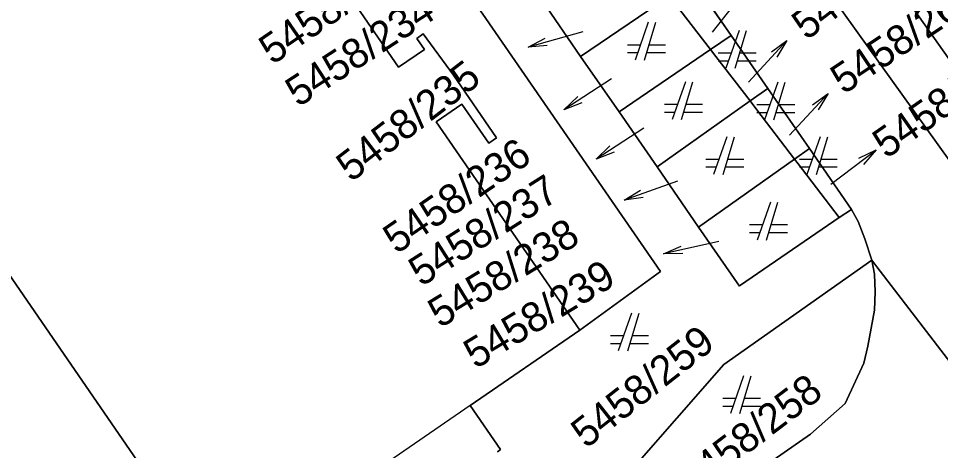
# Model space of a CAD drawing. Extents: x -263587 to -261993, y -1238795 to -1236748.
# Drawn here: x -262803.18 to -262769.13, y -1237239.39 to -1237223.41 of the extents above; entities that cross this region are included whole.
import ezdxf

# ---------------------------------------------------------------- set-up
doc = ezdxf.new("R2010")
doc.units = 0
doc.layers.add('Vrstva 1', color=7, linetype='Continuous')
doc.layers.add('Vrstva 3', color=7, linetype='Continuous')

msp = doc.modelspace()

# ---------------------------------------------------------------- linework, layer by layer
at = {"layer": 'Vrstva 1'}
for p, q in [((-262790.98, -1237197.67), (-262757.81, -1237244.02)), ((-262757.81, -1237244.02), (-262790.98, -1237197.67)), ((-262795.96, -1237215.3), (-262789.14, -1237225.21)), ((-262789.14, -1237225.21), (-262795.96, -1237215.3)), ((-262785.92, -1237223.41), (-262791.32, -1237215.59)), ((-262791.32, -1237215.59), (-262785.92, -1237223.41)), ((-262774.92, -1237216.2), (-262767.47, -1237226.83)), ((-262767.47, -1237226.83), (-262774.92, -1237216.2)), ((-262776.86, -1237224.04), (-262778.27, -1237221.99)), ((-262778.27, -1237221.99), (-262776.86, -1237224.04)), ((-262783.84, -1237222.75), (-262782.42, -1237224.81)), ((-262782.42, -1237224.81), (-262783.84, -1237222.75)), ((-262782.42, -1237224.81), (-262779.14, -1237222.58)), ((-262779.14, -1237222.58), (-262782.42, -1237224.81)), ((-262777.62, -1237224.56), (-262778.96, -1237222.82)), ((-262778.96, -1237222.82), (-262777.62, -1237224.56)), ((-262779.47, -1237232.76), (-262785.92, -1237223.41)), ((-262785.92, -1237223.41), (-262779.47, -1237232.76)), ((-262779.92, -1237223.55), (-262780.41, -1237224.95)), ((-262780.06, -1237224.95), (-262779.64, -1237223.55)), ((-262788.47, -1237224.15), (-262788.23, -1237223.98)), ((-262788.23, -1237223.98), (-262788.47, -1237224.15)), ((-262788.23, -1237223.98), (-262787.11, -1237225.51)), ((-262787.11, -1237225.51), (-262788.23, -1237223.98)), ((-262776.86, -1237224.04), (-262777.62, -1237224.56)), ((-262777.62, -1237224.56), (-262776.86, -1237224.04)), ((-262776.57, -1237223.85), (-262777.06, -1237225.25)), ((-262775.51, -1237226), (-262776.86, -1237224.04)), ((-262776.86, -1237224.04), (-262775.51, -1237226)), ((-262776.71, -1237225.25), (-262776.29, -1237223.85)), ((-262788.19, -1237224.56), (-262788.47, -1237224.15)), ((-262788.47, -1237224.15), (-262788.19, -1237224.56)), ((-262783.65, -1237224.413), (-262784.362, -1237224.467)), ((-262780.214, -1237224.39), (-262780.69, -1237224.39)), ((-262779.29, -1237224.39), (-262779.892, -1237224.39)), ((-262775.375, -1237224.645), (-262774.798, -1237224.225)), ((-262789.14, -1237225.21), (-262788.19, -1237224.56)), ((-262788.19, -1237224.56), (-262789.14, -1237225.21)), ((-262782.42, -1237224.81), (-262781, -1237226.86)), ((-262781, -1237226.86), (-262782.42, -1237224.81)), ((-262781, -1237226.86), (-262777.62, -1237224.56)), ((-262777.62, -1237224.56), (-262781, -1237226.86)), ((-262780.69, -1237224.67), (-262780.312, -1237224.67)), ((-262779.976, -1237224.67), (-262779.29, -1237224.67)), ((-262777.43, -1237224.81), (-262777.62, -1237224.56)), ((-262777.62, -1237224.56), (-262777.43, -1237224.81)), ((-262776.16, -1237226.46), (-262777.43, -1237224.81)), ((-262777.43, -1237224.81), (-262776.16, -1237226.46)), ((-262776.864, -1237224.69), (-262777.34, -1237224.69)), ((-262775.94, -1237224.69), (-262776.542, -1237224.69)), ((-262777.34, -1237224.97), (-262776.962, -1237224.97)), ((-262776.626, -1237224.97), (-262775.94, -1237224.97)), ((-262787.11, -1237225.51), (-262785.52, -1237227.82)), ((-262785.52, -1237227.82), (-262787.11, -1237225.51)), ((-262778.55, -1237225.75), (-262779.04, -1237227.15)), ((-262778.69, -1237227.15), (-262778.27, -1237225.75)), ((-262775.14, -1237225.76), (-262775.63, -1237227.16)), ((-262775.28, -1237227.16), (-262774.86, -1237225.76)), ((-262775.51, -1237226), (-262776.16, -1237226.46)), ((-262776.16, -1237226.46), (-262775.51, -1237226)), ((-262773.97, -1237228.22), (-262775.51, -1237226)), ((-262775.51, -1237226), (-262773.97, -1237228.22)), ((-262773.851, -1237226.598), (-262773.273, -1237226.179)), ((-262779.59, -1237228.9), (-262776.16, -1237226.46)), ((-262776.16, -1237226.46), (-262779.59, -1237228.9)), ((-262775.91, -1237226.79), (-262776.16, -1237226.46)), ((-262776.16, -1237226.46), (-262775.91, -1237226.79)), ((-262786.8, -1237226.58), (-262787.75, -1237227.23)), ((-262787.75, -1237227.23), (-262786.8, -1237226.58)), ((-262785.81, -1237228.02), (-262786.8, -1237226.58)), ((-262786.8, -1237226.58), (-262785.81, -1237228.02)), ((-262782.373, -1237226.526), (-262783.035, -1237226.793)), ((-262781, -1237226.86), (-262779.59, -1237228.9)), ((-262779.59, -1237228.9), (-262781, -1237226.86)), ((-262778.844, -1237226.59), (-262779.32, -1237226.59)), ((-262777.92, -1237226.59), (-262778.522, -1237226.59)), ((-262775.434, -1237226.6), (-262775.91, -1237226.6)), ((-262774.52, -1237228.61), (-262775.91, -1237226.79)), ((-262775.91, -1237226.79), (-262774.52, -1237228.61)), ((-262774.51, -1237226.6), (-262775.112, -1237226.6)), ((-262779.32, -1237226.87), (-262778.942, -1237226.87)), ((-262778.606, -1237226.87), (-262777.92, -1237226.87)), ((-262775.91, -1237226.88), (-262775.532, -1237226.88)), ((-262775.196, -1237226.88), (-262774.51, -1237226.88)), ((-262787.75, -1237227.23), (-262782.45, -1237234.93)), ((-262782.45, -1237234.93), (-262787.75, -1237227.23)), ((-262785.52, -1237227.82), (-262785.81, -1237228.02)), ((-262785.81, -1237228.02), (-262785.52, -1237227.82)), ((-262777.02, -1237227.78), (-262777.51, -1237229.18)), ((-262777.16, -1237229.18), (-262776.74, -1237227.78)), ((-262773.57, -1237227.78), (-262774.06, -1237229.18)), ((-262773.71, -1237229.18), (-262773.29, -1237227.78)), ((-262773.97, -1237228.22), (-262774.52, -1237228.61)), ((-262774.52, -1237228.61), (-262773.97, -1237228.22)), ((-262772.42, -1237230.47), (-262773.97, -1237228.22)), ((-262773.97, -1237228.22), (-262772.42, -1237230.47)), ((-262781.183, -1237228.346), (-262781.845, -1237228.613)), ((-262772.144, -1237228.578), (-262771.5, -1237228.27)), ((-262779.59, -1237228.9), (-262778.06, -1237231.13)), ((-262778.06, -1237231.13), (-262779.59, -1237228.9)), ((-262778.06, -1237231.13), (-262774.52, -1237228.61)), ((-262774.52, -1237228.61), (-262778.06, -1237231.13)), ((-262777.314, -1237228.62), (-262777.79, -1237228.62)), ((-262777.79, -1237228.9), (-262777.412, -1237228.9)), ((-262777.076, -1237228.9), (-262776.39, -1237228.9)), ((-262776.39, -1237228.62), (-262776.992, -1237228.62)), ((-262774.39, -1237228.78), (-262774.52, -1237228.61)), ((-262774.52, -1237228.61), (-262774.39, -1237228.78)), ((-262772.87, -1237230.77), (-262774.39, -1237228.78)), ((-262774.39, -1237228.78), (-262772.87, -1237230.77)), ((-262773.864, -1237228.62), (-262774.34, -1237228.62)), ((-262774.34, -1237228.9), (-262773.962, -1237228.9)), ((-262773.626, -1237228.9), (-262772.94, -1237228.9)), ((-262772.94, -1237228.62), (-262773.542, -1237228.62)), ((-262780.11, -1237230.025), (-262780.816, -1237230.131)), ((-262775.41, -1237230.2), (-262775.9, -1237231.6)), ((-262775.55, -1237231.6), (-262775.13, -1237230.2)), ((-262772.42, -1237230.47), (-262772.87, -1237230.77)), ((-262772.87, -1237230.77), (-262772.42, -1237230.47)), ((-262772.17, -1237230.91), (-262772.42, -1237230.47)), ((-262772.42, -1237230.47), (-262772.17, -1237230.91)), ((-262776.51, -1237233.27), (-262772.87, -1237230.77)), ((-262772.87, -1237230.77), (-262776.51, -1237233.27)), ((-262771.92, -1237231.56), (-262772.17, -1237230.91)), ((-262772.17, -1237230.91), (-262771.92, -1237231.56)), ((-262778.06, -1237231.13), (-262776.55, -1237233.31)), ((-262776.55, -1237233.31), (-262778.06, -1237231.13)), ((-262775.704, -1237231.04), (-262776.18, -1237231.04)), ((-262774.78, -1237231.04), (-262775.382, -1237231.04)), ((-262776.18, -1237231.32), (-262775.802, -1237231.32)), ((-262775.466, -1237231.32), (-262774.78, -1237231.32)), ((-262771.66, -1237232.35), (-262771.92, -1237231.56)), ((-262771.92, -1237231.56), (-262771.66, -1237232.35)), ((-262795.8, -1237244.11), (-262804.26, -1237231.81)), ((-262804.26, -1237231.81), (-262795.8, -1237244.11)), ((-262778.648, -1237232.096), (-262779.362, -1237232.108)), ((-262771.66, -1237232.35), (-262777.13, -1237236.2)), ((-262777.13, -1237236.2), (-262771.66, -1237232.35)), ((-262771.48, -1237232.59), (-262771.66, -1237232.35)), ((-262771.66, -1237232.35), (-262771.57, -1237232.86)), ((-262771.57, -1237232.86), (-262771.66, -1237232.35)), ((-262771.66, -1237232.35), (-262771.48, -1237232.59)), ((-262764.26, -1237242.03), (-262771.48, -1237232.59)), ((-262771.48, -1237232.59), (-262764.26, -1237242.03)), ((-262782.45, -1237234.93), (-262779.47, -1237232.76)), ((-262779.47, -1237232.76), (-262782.45, -1237234.93)), ((-262771.57, -1237232.86), (-262771.54, -1237233.52)), ((-262771.54, -1237233.52), (-262771.57, -1237232.86)), ((-262776.55, -1237233.31), (-262776.51, -1237233.27)), ((-262776.51, -1237233.27), (-262776.55, -1237233.31)), ((-262771.54, -1237233.52), (-262771.57, -1237234.19)), ((-262771.57, -1237234.19), (-262771.54, -1237233.52)), ((-262780.54, -1237234.3), (-262781.03, -1237235.7)), ((-262780.68, -1237235.7), (-262780.26, -1237234.3)), ((-262771.57, -1237234.19), (-262771.69, -1237234.86)), ((-262771.69, -1237234.86), (-262771.57, -1237234.19)), ((-262782.45, -1237234.93), (-262786.5, -1237237.72)), ((-262786.5, -1237237.72), (-262782.45, -1237234.93)), ((-262771.69, -1237234.86), (-262771.81, -1237235.52)), ((-262771.81, -1237235.52), (-262771.69, -1237234.86)), ((-262780.834, -1237235.14), (-262781.31, -1237235.14)), ((-262779.91, -1237235.14), (-262780.512, -1237235.14)), ((-262781.31, -1237235.42), (-262780.932, -1237235.42)), ((-262780.596, -1237235.42), (-262779.91, -1237235.42)), ((-262771.81, -1237235.52), (-262771.96, -1237236.15)), ((-262771.96, -1237236.15), (-262771.81, -1237235.52)), ((-262777.13, -1237236.2), (-262781.51, -1237241.21)), ((-262781.51, -1237241.21), (-262777.13, -1237236.2)), ((-262771.96, -1237236.15), (-262772.65, -1237237.64)), ((-262772.65, -1237237.64), (-262771.96, -1237236.15)), ((-262776.4, -1237236.62), (-262776.89, -1237238.02)), ((-262776.54, -1237238.02), (-262776.12, -1237236.62)), ((-262786.5, -1237237.72), (-262792.33, -1237241.73)), ((-262786.5, -1237237.72), (-262785.38, -1237239.34)), ((-262785.38, -1237239.34), (-262786.5, -1237237.72)), ((-262776.694, -1237237.46), (-262777.17, -1237237.46)), ((-262777.17, -1237237.74), (-262776.792, -1237237.74)), ((-262776.456, -1237237.74), (-262775.77, -1237237.74)), ((-262775.77, -1237237.46), (-262776.372, -1237237.46)), ((-262772.65, -1237237.64), (-262773.93, -1237238.78)), ((-262773.93, -1237238.78), (-262772.65, -1237237.64)), ((-262773.93, -1237238.78), (-262775.88, -1237240.13)), ((-262775.88, -1237240.13), (-262773.93, -1237238.78)), ((-262785.38, -1237239.34), (-262785.49, -1237239.43)), ((-262785.49, -1237239.43), (-262785.38, -1237239.34))]:
    msp.add_line(p, q, dxfattribs=at)
for points in [[(-262777.55, -1237223.92), (-262776.259, -1237222.264), (-262776.579, -1237222.902)], [(-262782.34, -1237223.9), (-262784.362, -1237224.467), (-262783.726, -1237224.143)], [(-262776.22, -1237225.77), (-262774.798, -1237224.225), (-262775.169, -1237224.835)], [(-262781.28, -1237225.64), (-262783.035, -1237226.793), (-262782.527, -1237226.292)], [(-262774.7, -1237227.72), (-262773.273, -1237226.179), (-262773.646, -1237226.788)], [(-262780.09, -1237227.46), (-262781.845, -1237228.613), (-262781.337, -1237228.112)], [(-262773.18, -1237229.53), (-262771.5, -1237228.27), (-262771.976, -1237228.802)], [(-262778.84, -1237229.42), (-262780.816, -1237230.131), (-262780.205, -1237229.762)], [(-262777.31, -1237231.66), (-262779.362, -1237232.108), (-262778.708, -1237231.822)]]:
    msp.add_lwpolyline(points, dxfattribs=at)
at = {"layer": 'Vrstva 3'}
msp.add_lwpolyline([(-262787.389, -1237196.921), (-262774.08, -1237212.83), (-262753.21, -1237242.57), (-262755.03, -1237243.14), (-262755.84, -1237242), (-262757.56, -1237239.64), (-262763.18, -1237232.58), (-262767.47, -1237226.83), (-262774.92, -1237216.2), (-262779.31, -1237209.74), (-262784.97, -1237201.5), (-262788.04, -1237197.06)], close=True, dxfattribs=at)

# ---------------------------------------------------------------- texts
at = {"layer": 'Vrstva 1'}
for s, rotation, p in [('5458/262', 37.7006, (-262774.07, -1237224.242)), ('5458/233', 34.4921, (-262793.801, -1237225.147)), ('5458/261', 33.7472, (-262772.708, -1237226.239)), ('5458/234', 33.0024, (-262792.85, -1237226.71)), ('5458/260', 34.8931, (-262771.134, -1237228.619)), ('5458/235', 37.5287, (-262790.895, -1237229.486)), ('5458/236', 34.4921, (-262789.217, -1237232.144)), ('5458/237', 32.4867, (-262788.307, -1237233.347)), ('5458/238', 31.4554, (-262787.61, -1237234.879)), ('5458/239', 31.1689, (-262786.299, -1237236.388)), ('5458/259', 38.159, (-262782.214, -1237239.335)), ('5458/258', 37.185, (-262778.295, -1237241.062))]:
    msp.add_text(s, height=1.1, rotation=rotation, dxfattribs=at).set_placement(p)

doc.saveas('drawing.dxf')
